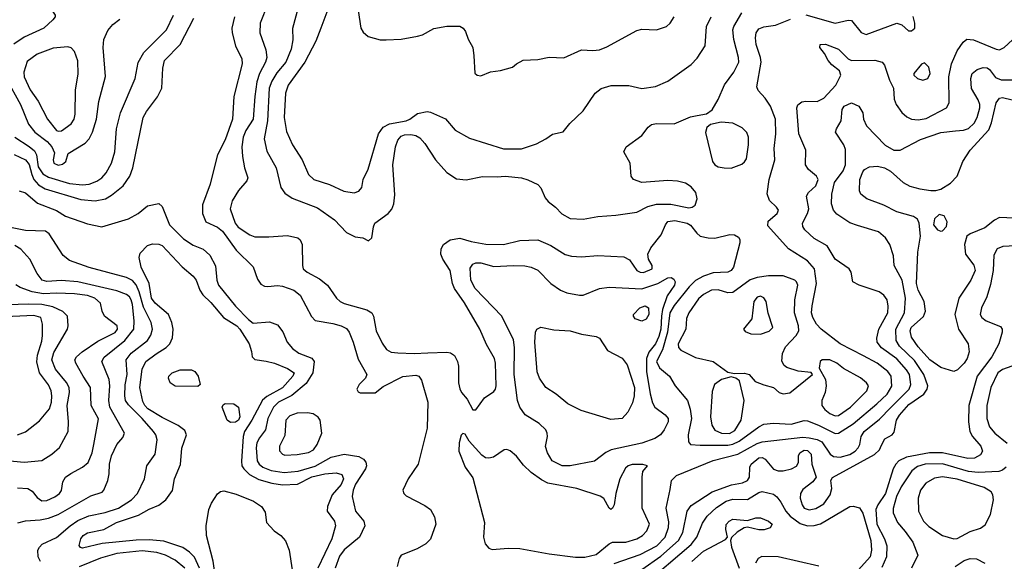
# Model space of a CAD drawing. Extents: x 1173029 to 1307123, y 522559 to 678521.
# Tile 549 of 623: x 1215488 to 1221545, y 656307 to 659637. Entities that reach past the tile are written whole.
import ezdxf

# ---------------------------------------------------------------- set-up
doc = ezdxf.new("R2010")
doc.units = 0

msp = doc.modelspace()

# ---------------------------------------------------------------- linework, layer by layer
at = {"layer": '0CON10XD'}
for points in [[(1215408.7, 659808.7), (1215526, 659806), (1215566.1, 659796.1), (1215588.2, 659778.2), (1215621.4, 659735), (1215686, 659695), (1215705.8, 659665), (1215705.7, 659655), (1215691.4, 659635), (1215637.5, 659585), (1215515, 659528.5), (1215453.1, 659486.9)], [(1217014.6, 659735), (1216967.7, 659615), (1216965.4, 659555), (1217002.1, 659452.1), (1217008.2, 659405), (1217000.3, 659375), (1216962.7, 659305), (1216947.3, 659255), (1216933.9, 659165), (1216925.2, 659025), (1216879.4, 658955), (1216863.5, 658915), (1216854.7, 658855), (1216858.2, 658795), (1216870.8, 658725), (1216892, 658665), (1216885, 658646.7), (1216835, 658586), (1216795, 658524), (1216782.5, 658475), (1216813.1, 658385), (1216831.4, 658361.4), (1216905, 658314.6), (1216935, 658302.9), (1217021.3, 658301.3), (1217135, 658310), (1217198.8, 658295), (1217213.1, 658283.1), (1217225.6, 658255), (1217227.1, 658125), (1217233.1, 658105), (1217257.5, 658085), (1217332.7, 658042.7), (1217380.8, 658005), (1217437.1, 657925), (1217459.2, 657905), (1217485, 657892.7), (1217623.7, 657853.7), (1217654.5, 657834.5), (1217665.6, 657815), (1217680.5, 657725), (1217717.4, 657647.4), (1217745, 657610), (1217773.7, 657593.7), (1217815, 657589.1), (1217915, 657584.6), (1217998.6, 657588.6), (1218115, 657593.1), (1218138.9, 657588.9), (1218163, 657573), (1218182, 657535), (1218187.3, 657507.3), (1218188, 657405), (1218195, 657367.5), (1218206.7, 657345), (1218241.2, 657305), (1218275, 657237.5), (1218295, 657237.5), (1218347.9, 657312.1), (1218405, 657351.9), (1218415, 657366.2), (1218420, 657385), (1218415.4, 657525), (1218408.2, 657555), (1218359.1, 657639.1), (1218318.5, 657735), (1218225, 657895.6), (1218163.2, 657985), (1218151.6, 658015), (1218136.2, 658095), (1218091.1, 658165), (1218078.6, 658195), (1218081.7, 658228.3), (1218095.6, 658254.4), (1218137.2, 658282.8), (1218195, 658293.1), (1218265, 658272.2), (1218355, 658256.7), (1218465, 658254.6), (1218565, 658279.5), (1218675, 658284.4), (1218755, 658249.4), (1218843.7, 658193.7), (1218882.6, 658182.6), (1218945, 658178.5), (1219045, 658186.2), (1219205, 658178.6), (1219239.7, 658159.7), (1219284.4, 658095), (1219305, 658084.1), (1219325, 658082.2), (1219379.2, 658105), (1219380, 658125), (1219355.6, 658165), (1219352.2, 658195), (1219371.5, 658235), (1219435.3, 658314.7), (1219460, 658375), (1219475, 658396.4), (1219517.5, 658402.5), (1219595, 658386.3), (1219615, 658373.5), (1219653.5, 658323.5), (1219675, 658305.6), (1219723.4, 658296.6), (1219765, 658294.5), (1219855.9, 658315.9), (1219885, 658313.8), (1219910.4, 658300.4), (1219918.5, 658285), (1219918.8, 658265), (1219878.8, 658115), (1219865.6, 658095), (1219845, 658084.6), (1219755, 658080.9), (1219695, 658060.6), (1219646.5, 658033.5), (1219606.2, 657993.8), (1219515, 657880), (1219487.8, 657835), (1219473.9, 657715), (1219442.1, 657607.9), (1219406.4, 657535), (1219425, 657495.6), (1219486, 657445), (1219520, 657385), (1219597.3, 657295), (1219613, 657243), (1219621.2, 657185), (1219600.9, 657085), (1219602.5, 657042.5), (1219615.8, 657025.8), (1219675, 657020.4), (1219845, 657020.8), (1219875, 657026.8), (1219914.2, 657045.8), (1220035, 657134.6), (1220065, 657149.6), (1220125, 657157.1), (1220235, 657151.2), (1220315, 657172.2), (1220335, 657170), (1220403.2, 657143.2), (1220505, 657093.6), (1220525, 657095.4), (1220615, 657152.9), (1220762, 657275), (1220824.2, 657335), (1220853.7, 657383.7), (1220848.9, 657445), (1220829.2, 657475), (1220762.5, 657525), (1220679.5, 657569.5), (1220535.6, 657645), (1220419.1, 657735), (1220390.4, 657765), (1220366.4, 657805), (1220359.7, 657835), (1220362.6, 657877.4), (1220390.5, 658015), (1220377.6, 658105), (1220335, 658154.6), (1220217.2, 658227.2), (1220090.3, 658370.3), (1220092.8, 658397.2), (1220147.1, 658445), (1220155.6, 658465), (1220144.3, 658485), (1220101.1, 658525), (1220087, 658567), (1220099.6, 658655), (1220133.8, 658775), (1220130, 658845), (1220138.9, 658935), (1220136.7, 659025)], [(1217208.5, 659735), (1217166.6, 659583.4), (1217167.6, 659512.4), (1217158, 659455), (1217125.3, 659375), (1217070.2, 659309.8), (1217040.3, 659259.7), (1217023, 659215), (1217012, 659015), (1216993.1, 658905), (1217009.2, 658829.2), (1217065.3, 658725.3), (1217095.4, 658605.4), (1217119.4, 658569.4), (1217165, 658539.4), (1217319.3, 658479.3), (1217425, 658407.1), (1217498.8, 658328.8), (1217552.3, 658302.3), (1217600, 658295), (1217635, 658276.7), (1217653.9, 658296.1), (1217664.1, 658364.1), (1217672.9, 658385), (1217755, 658444.3), (1217778.3, 658471.7), (1217789.5, 658505), (1217795, 658560), (1217783.9, 658743.9), (1217799.4, 658855), (1217814.8, 658895.2), (1217835, 658921.5), (1217855, 658929.1), (1217895, 658930), (1217925, 658924.5), (1217949.7, 658909.7), (1217981.1, 658875), (1218046.9, 658775), (1218115, 658697.5), (1218175, 658658.6), (1218235, 658652.2), (1218335, 658672.5), (1218425, 658670), (1218475, 658675.4), (1218575, 658664.5), (1218615, 658652.5), (1218675, 658622.9), (1218693.1, 658603.1), (1218721.7, 658541.7), (1218738.9, 658518.9), (1218783.9, 658483.9), (1218823, 658443), (1218875, 658414.5), (1218955, 658410.5), (1219045, 658427.1), (1219155, 658434.6), (1219285, 658452.5), (1219352.5, 658487.5), (1219405, 658501.8), (1219493.1, 658503.1), (1219605, 658480.3), (1219625.9, 658484.1), (1219644, 658496), (1219655.3, 658534.7), (1219648.1, 658575), (1219619.6, 658609.6), (1219585, 658631.1), (1219535, 658643.2), (1219475, 658647.3), (1219315, 658636.2), (1219264.4, 658655), (1219250, 658675), (1219244.3, 658755), (1219203.8, 658825), (1219218.8, 658855), (1219315, 658925.7), (1219354.5, 658975.5), (1219375, 658991.4), (1219405, 658998.5), (1219515, 658996.9), (1219615, 659038.6), (1219655, 659046.9), (1219713, 659057), (1219747.9, 659082.1), (1219784, 659146), (1219823.6, 659236.4), (1219880.5, 659315), (1219911.8, 659375), (1219910, 659405), (1219882.4, 659515), (1219875.8, 659575), (1219881.4, 659595), (1219930.8, 659679.2)], [(1217401.7, 659748.3), (1217340.5, 659585), (1217310.5, 659505), (1217242.9, 659375), (1217140.8, 659235), (1217123.3, 659185), (1217115.3, 659035), (1217128.8, 658948.8), (1217166.7, 658866.7), (1217225.7, 658775.7), (1217264.7, 658684.7), (1217298, 658655), (1217394, 658624), (1217482.6, 658582.6), (1217545, 658572.5), (1217575, 658582), (1217592, 658605), (1217601.4, 658655), (1217632.2, 658717.8), (1217694.6, 658935), (1217725, 658975.5), (1217763.5, 658996.5), (1217865.8, 659015), (1217888.6, 659025), (1217935, 659060.8), (1217995, 659071.4), (1218015, 659068.6), (1218107, 659027), (1218167.6, 658957.6), (1218255, 658908.6), (1218465, 658843.6), (1218575, 658843.3), (1218666.8, 658873.2), (1218725.7, 658904.3), (1218765, 658933.3), (1218832.3, 658947.7), (1218872.4, 658997.6), (1218955, 659076), (1219029.2, 659185), (1219065, 659214.3), (1219127, 659233), (1219235, 659232.9), (1219315, 659214.4), (1219400, 659225), (1219475, 659258), (1219617.9, 659362.1), (1219655, 659400), (1219704.5, 659475), (1219713.5, 659595), (1219741.4, 659655)], [(1217564.6, 659735), (1217587.1, 659585), (1217600.5, 659560.5), (1217632.5, 659532.5), (1217705, 659513.5), (1217742, 659512), (1217835, 659516.2), (1217935.4, 659534.6), (1217966.1, 659543.9), (1218035, 659581.5), (1218115, 659597.5), (1218195, 659597.5), (1218215.7, 659585), (1218230.6, 659565), (1218247.5, 659517.5), (1218276, 659465), (1218282, 659415), (1218288.3, 659308.3), (1218302.5, 659295), (1218325, 659292), (1218385, 659316.2), (1218445, 659323.8), (1218520, 659345), (1218544.2, 659365.8), (1218585, 659387.1), (1218675, 659392.9), (1218745, 659405.7), (1218835, 659402), (1218945, 659452), (1219015, 659446.9), (1219055, 659451.9), (1219100.3, 659469.7), (1219285, 659571.1), (1219315, 659578.9), (1219405, 659573.3), (1219466.7, 659595), (1219489.2, 659615), (1219514.4, 659655)], [(1215458.8, 658915), (1215547.5, 658857.5), (1215579.7, 658829.7), (1215591.6, 658805), (1215602.7, 658732.7), (1215629.9, 658689.9), (1215665, 658669.6), (1215795, 658630.4), (1215875, 658622.4), (1215915, 658626.3), (1215963.1, 658645), (1215993.5, 658665), (1216019.6, 658695), (1216053.8, 658755), (1216073.9, 658825), (1216084, 658965), (1216108.2, 659065), (1216197.7, 659275), (1216217.3, 659372.7), (1216251.1, 659435), (1216392.3, 659575), (1216435.4, 659665)], [(1220325, 659667.3), (1220505, 659616), (1220585, 659634.5), (1220605, 659631.5), (1220665, 659558.2), (1220695, 659544.6), (1220885, 659615.7), (1220914.4, 659604.4), (1220955, 659568.6), (1220975, 659567.5), (1220994, 659585), (1220995.7, 659615.7), (1220985, 659656.7)], [(1215404.7, 659275), (1215493.2, 659115), (1215543.3, 658995), (1215582.1, 658945), (1215656.9, 658886.9), (1215686.5, 658855), (1215702.8, 658817.2), (1215694.4, 658774.4), (1215698.6, 658755), (1215725, 658743.1), (1215751.7, 658748.3), (1215771.2, 658765), (1215786, 658815), (1215891.5, 658878.5), (1215914.7, 658905.3), (1215936.9, 658945), (1215960.7, 659025), (1215975, 659133.3), (1216016.6, 659286.6), (1216001.8, 659465), (1216005.6, 659515), (1216030, 659570), (1216062, 659608), (1216105, 659639.2)], [(1215455, 658807.3), (1215525, 658775.7), (1215546.7, 658746.7), (1215562, 658685), (1215576, 658655), (1215605, 658622), (1215645, 658596), (1215865, 658531.1), (1215953, 658523), (1216015.2, 658534.8), (1216052.7, 658557.3), (1216123.8, 658616.2), (1216165.8, 658674.2), (1216183.6, 658726.4), (1216248.2, 659035), (1216267.4, 659072.6), (1216335, 659162), (1216363.5, 659215), (1216369.5, 659339.5), (1216378.5, 659385), (1216475.4, 659485), (1216559.6, 659645)], [(1216809.5, 659655), (1216792.5, 659585), (1216795.5, 659555), (1216815.5, 659475), (1216855.3, 659395.3), (1216857.1, 659365), (1216805.4, 659165), (1216796.8, 659025), (1216752.8, 658897.2), (1216704.5, 658805), (1216685.6, 658725.6), (1216660.5, 658625), (1216612, 658498), (1216613.5, 658445), (1216634.3, 658395), (1216705, 658360.4), (1216735, 658337.1), (1216820.4, 658220.4), (1216925, 658117.5), (1216951.3, 658041.3), (1216971.7, 658011.7), (1216995, 657998.6), (1217015, 657995.6), (1217075, 658002.1), (1217105, 657999.2), (1217175, 657973.8), (1217212.7, 657942.7), (1217283.1, 657813.1), (1217305, 657787.5), (1217415, 657769.7), (1217465.8, 657755), (1217497.7, 657737.7), (1217514.5, 657715), (1217540.5, 657655), (1217569.8, 657549.8), (1217623.8, 657455), (1217616.1, 657433.9), (1217577.5, 657395), (1217562.5, 657365), (1217570, 657350), (1217583, 657343), (1217675, 657342.5), (1217725, 657381.2), (1217846.1, 657443.9), (1217925, 657452.2), (1217944.5, 657444.5), (1217960.3, 657420.3), (1217999.4, 657285), (1217995.5, 657125), (1217940, 656905), (1217877.5, 656815), (1217846, 656745), (1217851.2, 656725), (1217865, 656710), (1217981.3, 656651.3), (1218015, 656626), (1218040.3, 656580.3), (1218047.5, 656535), (1218016.1, 656443.9), (1217987.5, 656415), (1217934, 656384), (1217834, 656345), (1217822, 656325), (1217811.2, 656275)], [(1220136.7, 659025), (1220106.8, 659105), (1220074.6, 659155), (1220031.7, 659201.7), (1220023.7, 659223.7), (1220048.8, 659375), (1220045.4, 659405), (1220018.8, 659485), (1220014.5, 659525), (1220018.6, 659555), (1220035, 659580), (1220065, 659591.8), (1220137.9, 659602.1), (1220230.1, 659639.9)], [(1220847.4, 657252.6), (1220959.7, 657365), (1220971.2, 657395), (1220961.7, 657455), (1220944.2, 657485), (1220885, 657551.8), (1220789.2, 657619.2), (1220763.8, 657655), (1220761.9, 657678.1), (1220773.9, 657735), (1220828.4, 657835), (1220831.8, 657875), (1220824.7, 657914.7), (1220804.1, 657944.1), (1220775, 657964.5), (1220653.3, 658005), (1220613.3, 658025), (1220604, 658085), (1220590.8, 658105), (1220505.6, 658165), (1220455, 658246.2), (1220375, 658291.1), (1220318.5, 658345), (1220306.2, 658365), (1220302.9, 658385), (1220335.4, 658445), (1220341.8, 658475), (1220327.7, 658552.3), (1220340, 658575), (1220386.7, 658615), (1220399.5, 658655), (1220390.6, 658675), (1220341.1, 658715), (1220322.2, 658745), (1220323.6, 658835), (1220281.5, 658935), (1220268.6, 659095), (1220275.7, 659114.3), (1220299.1, 659130.9), (1220325, 659136.5), (1220395, 659133.8), (1220435, 659153.3), (1220508.5, 659235), (1220540, 659295), (1220532.2, 659322.2), (1220485, 659358.5), (1220461.9, 659385), (1220438.9, 659428.9), (1220411.2, 659465), (1220413.3, 659485), (1220445, 659485.8), (1220525, 659455.7), (1220585, 659396), (1220605, 659385.8), (1220748.7, 659388.7), (1220793.8, 659375), (1220807.9, 659357.9), (1220839.4, 659265), (1220864.3, 659215), (1220867.8, 659147.8), (1220880, 659115), (1220915.2, 659065.3), (1220945, 659039.6), (1220975.3, 659025.3), (1221015, 659021.3), (1221065, 659029.7), (1221188.9, 659095), (1221205.4, 659125), (1221204.3, 659285), (1221221.2, 659365), (1221254.7, 659445.3), (1221292.1, 659497.9), (1221315, 659516), (1221355, 659513.1), (1221494.3, 659455), (1221515, 659452.1), (1221543.8, 659465), (1221595, 659513.1)], [(1215725, 658951.2), (1215745, 658953.8), (1215805, 658996.9), (1215822.9, 659025), (1215830, 659055), (1215832.1, 659205), (1215848, 659302), (1215845.5, 659384.5), (1215825, 659442), (1215805, 659464.2), (1215785, 659470.6), (1215695, 659460.8), (1215595, 659424.6), (1215535, 659379.4), (1215514.1, 659315), (1215516.7, 659285), (1215552.2, 659205), (1215602.7, 659135), (1215659.6, 659025), (1215715, 658956.4), (1215725, 658951.2)], [(1221045, 659264.4), (1221075, 659275.7), (1221088.8, 659305), (1221081.4, 659345), (1221055, 659371.2), (1221035, 659364), (1220988.1, 659305), (1220988.6, 659295), (1221010.8, 659275), (1221045, 659264.4)], [(1219315, 656257.9), (1219431.5, 656338.5), (1219541.9, 656435), (1219568.4, 656485), (1219594.6, 656615), (1219619.4, 656650.6), (1219748.1, 656735), (1219867.6, 656777.6), (1219935, 656789.4), (1219964.5, 656805), (1219976.8, 656825), (1219980.4, 656885), (1219988, 656905), (1220035, 656944.1), (1220055, 656944.7), (1220074.4, 656934.4), (1220125, 656873.3), (1220155, 656863.4), (1220185, 656864.1), (1220236.2, 656875), (1220267.5, 656892.5), (1220279.4, 656915), (1220280, 656955), (1220287.1, 656975), (1220315, 656990.8), (1220335, 656988.8), (1220358.1, 656965), (1220361.9, 656905), (1220386.9, 656825), (1220366.9, 656795), (1220305, 656748.1), (1220292.5, 656725), (1220290, 656695), (1220301.3, 656655), (1220315, 656634.6), (1220345, 656624.7), (1220385, 656631.3), (1220435, 656660), (1220473.9, 656715), (1220484.5, 656755), (1220477.5, 656805), (1220487.9, 656822.1), (1220745.8, 656964.2), (1220777.3, 656992.7), (1220790.6, 657020.6), (1220810.2, 657059.8), (1220854.6, 657085.4), (1220868.5, 657101.5), (1220882.3, 657175), (1220900.2, 657205), (1220957.8, 657272.2), (1221049.2, 657335), (1221071.5, 657365), (1221074.6, 657385), (1221051.1, 657455), (1220992.5, 657542.5), (1220900.3, 657630.3), (1220879.8, 657665), (1220877, 657735), (1220931.6, 657835), (1220936.5, 657925), (1220916, 658036), (1220868.6, 658125), (1220864.3, 658185), (1220840.6, 658255), (1220815, 658295.8), (1220772, 658332), (1220642, 658372), (1220595, 658387.3), (1220515, 658441.2), (1220494.6, 658465), (1220482.5, 658505), (1220484.2, 658565), (1220501.1, 658635), (1220553, 658707), (1220568.1, 658745), (1220568.3, 658838.3), (1220557.1, 658867.1), (1220507.5, 658945), (1220512, 658965), (1220541.4, 659015), (1220548.1, 659085), (1220560.8, 659105), (1220605, 659125.4), (1220650, 659105), (1220674.2, 659065), (1220679.2, 659025), (1220698, 658985), (1220812.9, 658865), (1220865, 658834.6), (1220905, 658835.5), (1221029.4, 658900.6), (1221155, 658943.8), (1221245, 658953.8), (1221295, 658957.7), (1221325, 658966.8), (1221360.3, 658999.7), (1221378.1, 659035), (1221394.6, 659095), (1221394.6, 659115), (1221384.7, 659144.7), (1221344, 659214), (1221339.5, 659275), (1221347.8, 659305), (1221378.9, 659331.1), (1221415, 659342.9), (1221440.5, 659340.5), (1221455, 659330), (1221491.1, 659281.1), (1221525, 659266.2), (1221695, 659267.1)], [(1221235, 657473.6), (1221155, 657498), (1221087.1, 657545), (1221014.7, 657625), (1220974.8, 657684.8), (1220966.7, 657725), (1220972, 657745), (1221048, 657812), (1221059.5, 657845), (1221051.5, 657905), (1221016.1, 657975), (1221005.2, 658015), (1221012.8, 658207.2), (1221028.9, 658305), (1221022.5, 658385), (1221010.4, 658410.4), (1220986.8, 658426.8), (1220885, 658455.4), (1220805, 658496.6), (1220699.2, 658535), (1220662.2, 658565), (1220653.6, 658585), (1220657.1, 658655), (1220675, 658700.8), (1220685.8, 658715), (1220715, 658732.2), (1220765, 658735.4), (1220808.8, 658725), (1220845, 658705.5), (1220922.5, 658635), (1220965, 658613.8), (1221025, 658596.2), (1221092.4, 658587.6), (1221125, 658586.9), (1221155.3, 658594.7), (1221215, 658631.9), (1221255.4, 658674.6), (1221290.9, 658765), (1221336.1, 658835), (1221449.8, 658960.2), (1221467.3, 659002.7), (1221494.2, 659125.8), (1221515, 659153.9), (1221535, 659157.6), (1221593.4, 659143.4)], [(1219865, 658724.8), (1219931.1, 658748.9), (1219947.8, 658762.2), (1219958.7, 658781.3), (1219972.6, 658867.4), (1219970.8, 658915), (1219962.2, 658942.2), (1219931.8, 658971.8), (1219875, 659000.4), (1219803, 659007), (1219738.2, 658991.8), (1219715.5, 658974.5), (1219707.3, 658942.7), (1219749.2, 658765), (1219763.5, 658745), (1219785, 658732.9), (1219822.5, 658725), (1219865, 658724.8)], [(1215485, 658585.4), (1215525, 658572.7), (1215598.7, 658508.7), (1215715, 658463.3), (1215769.8, 658429.8), (1215905, 658382.2), (1215993, 658363), (1216156.7, 658413.3), (1216218.1, 658445), (1216275, 658492.9), (1216345, 658507.5), (1216365, 658487.5), (1216409.5, 658375), (1216495, 658288.8), (1216555, 658250.7), (1216616.4, 658226.4), (1216658.2, 658188.2), (1216692.6, 658122.6), (1216700.7, 658035), (1216711.1, 658005), (1216815, 657876.2), (1216895, 657794.7), (1216925, 657772), (1217025, 657780), (1217075, 657760), (1217107.6, 657717.6), (1217133.8, 657655), (1217165.7, 657615.7), (1217205, 657586.8), (1217285, 657555.6), (1217300.6, 657535), (1217290.8, 657465), (1217250.2, 657399.8), (1217163.4, 657326.6), (1217080.3, 657285), (1217049.8, 657255), (1217014.2, 657185), (1217000.8, 657115), (1216963.6, 657066.4), (1216947.3, 657035), (1216942.1, 657005), (1216949.1, 656925), (1216961.3, 656905), (1216985, 656885.2), (1217035.4, 656865.4), (1217115, 656853.8), (1217202.1, 656862.1), (1217305, 656891.6), (1217405, 656946.7), (1217485, 656965.7), (1217575, 656951.8), (1217603.1, 656935), (1217616.7, 656916.7), (1217620.9, 656895), (1217616.4, 656875), (1217555, 656781.5), (1217539.6, 656745), (1217534.3, 656705), (1217553.3, 656615), (1217604.4, 656554.4), (1217612, 656525), (1217578.6, 656455), (1217485, 656378.8), (1217455, 656338.2), (1217428.3, 656265)], [(1221155, 658336.9), (1221165, 658339.4), (1221190.6, 658365), (1221194.4, 658395), (1221175, 658430.8), (1221145, 658440), (1221115, 658413.3), (1221110.5, 658375), (1221134.6, 658344.6), (1221155, 658336.9)], [(1221605, 658416.6), (1221515, 658419.8), (1221484.7, 658405), (1221425, 658356.9), (1221335, 658320.6), (1221314.3, 658305), (1221301.1, 658255), (1221305.5, 658195.5), (1221357.4, 658127.4), (1221366, 658095), (1221340, 658035), (1221264.7, 657925.3), (1221240.5, 657825), (1221263.8, 657735), (1221322.7, 657645), (1221328.2, 657595), (1221317.1, 657555), (1221298.8, 657525), (1221256.6, 657483.4), (1221235, 657473.6)], [(1215615.9, 656305.9), (1215601.8, 656335), (1215600.5, 656375), (1215609.4, 656395), (1215627.4, 656412.6), (1215715, 656453.8), (1215797.9, 656525), (1215845, 656557.4), (1215913.5, 656586.5), (1216015, 656606.6), (1216095.6, 656635), (1216176.5, 656685), (1216213.1, 656725), (1216255.6, 656815), (1216270, 656895), (1216321.8, 656965), (1216333.8, 657055), (1216325.4, 657085), (1216311.5, 657105), (1216242.5, 657185), (1216158.5, 657268.5), (1216140, 657295), (1216134.7, 657324.7), (1216137.5, 657392.5), (1216148.7, 657455), (1216143.6, 657545), (1216174.2, 657585.8), (1216273.9, 657665), (1216295, 657698.1), (1216306.2, 657735), (1216296.2, 657776.2), (1216249.5, 657869.5), (1216223.8, 657963.8), (1216205, 658007.5), (1216182.7, 658032.7), (1216145, 658052.9), (1215915, 658113.1), (1215795, 658156.9), (1215756.3, 658186.3), (1215669.5, 658319.5), (1215646.8, 658336.8), (1215525, 658341.2), (1215442.6, 658357.4)], [(1215477.1, 656542.9), (1215525, 656555.3), (1215615, 656561.8), (1215665, 656571.8), (1215725, 656594.7), (1215925, 656710), (1215995, 656733.1), (1216006.9, 656745), (1216031.5, 656805), (1216039.1, 656845), (1216040.4, 656905), (1216053.8, 656955), (1216085.4, 657024.6), (1216122.1, 657067.9), (1216132, 657095), (1216042.7, 657255), (1216036.5, 657295), (1216043.7, 657385), (1216038.9, 657425), (1215993.9, 657535), (1216008.5, 657561.5), (1216135.7, 657664.3), (1216189.7, 657735), (1216193.2, 657785), (1216181.9, 657885), (1216174.7, 657915), (1216163.4, 657933.4), (1216145, 657948.1), (1216085, 657969.1), (1215845, 658024.8), (1215745, 658033.5), (1215655, 658026.5), (1215625.7, 658035.7), (1215596, 658076), (1215550, 658165), (1215495.7, 658225.7), (1215458.7, 658248.7)], [(1216593.8, 656265), (1216563.3, 656333.3), (1216533.5, 656363.5), (1216491.6, 656391.6), (1216375, 656430.4), (1216285, 656439.4), (1216205, 656438), (1215995, 656416.6), (1215875, 656388.6), (1215861.4, 656391.4), (1215854.1, 656404.1), (1215864.5, 656445), (1215878.2, 656465), (1215905, 656481.6), (1216006.4, 656503.6), (1216083.1, 656545), (1216219.3, 656590.7), (1216285, 656627.9), (1216345, 656652.5), (1216387.8, 656685), (1216427.6, 656742.4), (1216439.6, 656815), (1216477.6, 656902.4), (1216486.2, 657003.8), (1216514.4, 657085), (1216505, 657110.8), (1216463, 657143), (1216365, 657190.6), (1216277.2, 657245), (1216257.6, 657265), (1216245, 657290), (1216226.7, 657375), (1216242.1, 657487.9), (1216264.1, 657535.9), (1216327.3, 657582.7), (1216388.6, 657621.4), (1216411.8, 657645), (1216428.1, 657681.9), (1216432.1, 657735), (1216424.6, 657775), (1216402.7, 657825), (1216321.8, 657895), (1216299.7, 657925), (1216284.2, 658015), (1216234.7, 658115), (1216223.5, 658175), (1216229.1, 658200.9), (1216275, 658249.2), (1216305, 658259.4), (1216345, 658257.8), (1216365, 658247.8), (1216487.7, 658117.7), (1216555, 658060.5), (1216573.3, 658035), (1216596.7, 657975), (1216615.5, 657945), (1216665, 657897.3), (1216742.3, 657805), (1216824.2, 657754.2), (1216843.5, 657735), (1216900, 657645), (1216913.3, 657596.7), (1216918, 657565), (1216935, 657548), (1217005, 657538.5), (1217055, 657524.5), (1217135, 657491.8), (1217176.5, 657465), (1217168.5, 657445), (1217105, 657373.5), (1217008.8, 657321.2), (1216982.2, 657297.8), (1216917.3, 657175), (1216871.3, 657105), (1216862.1, 657075), (1216852.3, 656922.3), (1216855.3, 656895), (1216866.2, 656876.2), (1216901.9, 656841.9), (1216960.4, 656810.4), (1217038.6, 656788.6), (1217105, 656777.6), (1217197.8, 656782.2), (1217285, 656825.9), (1217365.7, 656845.7), (1217435, 656851.8), (1217470.8, 656840.8), (1217480.9, 656815), (1217465, 656778.9), (1217410, 656715), (1217381.9, 656645), (1217380, 656615), (1217424.2, 656555), (1217430.6, 656525), (1217409.4, 656445), (1217323.2, 656265)], [(1221615, 658247), (1221536.8, 658243.2), (1221502.1, 658227.9), (1221479.9, 658190.1), (1221477.7, 658095), (1221460.8, 658009.3), (1221437.5, 657932.5), (1221404.6, 657865), (1221397.3, 657825), (1221407.8, 657805), (1221434.3, 657785), (1221520.9, 657750.9), (1221531.8, 657735), (1221532.7, 657715), (1221511.8, 657645), (1221468.9, 657565), (1221378.1, 657445), (1221327.6, 657265), (1221325.9, 657165), (1221333.9, 657105), (1221348.9, 657075), (1221400, 657015), (1221410.4, 656985), (1221399.1, 656960.9), (1221361.7, 656941.7), (1221321.6, 656938.4), (1221165, 656973.8), (1221085, 656974.5), (1220943.3, 656946.7), (1220895.9, 656924.1), (1220877.3, 656905), (1220860.8, 656875), (1220815, 656724.6), (1220767.3, 656655), (1220754.8, 656625), (1220762, 656535), (1220808.2, 656445), (1220822.4, 656402.4), (1220820.8, 656335), (1220790.9, 656269.1)], [(1218875, 656893.8), (1218825, 656893.8), (1218764.2, 656925), (1218735.7, 656975), (1218723.4, 657013.4), (1218734.2, 657075), (1218734, 657095), (1218724, 657115), (1218683.8, 657155), (1218598, 657208), (1218565, 657254), (1218550.7, 657295), (1218529.8, 657455), (1218531.9, 657621.9), (1218525, 657668.8), (1218453.3, 657815), (1218290, 657985), (1218263.7, 658035), (1218259.8, 658110.2), (1218275, 658133.5), (1218295, 658142.5), (1218325, 658141.6), (1218405, 658118.5), (1218526.6, 658126.6), (1218595, 658123.8), (1218635, 658116.2), (1218675, 658097.5), (1218756, 658016), (1218815, 657973.5), (1218855, 657958.1), (1218933, 657943), (1218955, 657944.3), (1219055, 657984.3), (1219115, 657993.1), (1219315, 657982.2), (1219414.1, 658015.9), (1219475, 658049.2), (1219495, 658050.9), (1219512.2, 658042.2), (1219520.6, 658025), (1219516.7, 658005), (1219471.2, 657938.8), (1219443.5, 657855), (1219435.6, 657815), (1219432.6, 657735), (1219419.9, 657689.9), (1219398.9, 657645), (1219357.6, 657592.4), (1219343.9, 657555), (1219343.5, 657473.5), (1219367.1, 657337.1), (1219381.2, 657281.2), (1219394.8, 657254.8), (1219458.3, 657208.3), (1219478.2, 657185), (1219477.1, 657165), (1219453.8, 657115), (1219429.6, 657085), (1219395, 657061.4), (1219315, 657034.2), (1219127.4, 656992.6), (1219093.9, 656976.1), (1219025, 656921.9), (1218875, 656893.8)], [(1220185, 657337.5), (1220225, 657342.5), (1220366.2, 657455), (1220357.5, 657467.5), (1220276.9, 657476.9), (1220208.3, 657498.3), (1220190.7, 657510.7), (1220176.8, 657536.8), (1220181.5, 657585), (1220198.2, 657625), (1220265.2, 657694.8), (1220280.3, 657725), (1220278.8, 657755), (1220254.7, 657835), (1220255.9, 657915), (1220274.4, 658005), (1220266.9, 658025), (1220255.7, 658035), (1220185, 658062), (1220095, 658062.6), (1220025, 658051.9), (1219981.8, 658038.2), (1219875, 657959.1), (1219845, 657958.6), (1219785, 657976.8), (1219745, 657973.2), (1219695, 657947.8), (1219665, 657921.5), (1219603.8, 657835), (1219590.5, 657800.5), (1219586.4, 657735), (1219539.5, 657645), (1219541.4, 657621.4), (1219555.8, 657605), (1219645, 657559.5), (1219755, 657535.7), (1219845, 657470), (1219885, 657461.2), (1219946.1, 657463.9), (1219975, 657455.8), (1220012.5, 657412.5), (1220065, 657391.2), (1220125, 657376.7), (1220160, 657345), (1220185, 657337.5)], [(1215475, 656759.2), (1215538.8, 656755), (1215565, 656739.5), (1215595, 656698.9), (1215625, 656679.2), (1215655, 656680.9), (1215705, 656703.1), (1215733.3, 656725), (1215745, 656742), (1215753.5, 656795), (1215769.5, 656825), (1215801.9, 656848.1), (1215875.6, 656885), (1215908.8, 656915), (1215934.7, 656975), (1215945.2, 657024.8), (1215972.4, 657182.4), (1215927.5, 657265), (1215923.3, 657376.7), (1215877.8, 657445), (1215832.7, 657525), (1215827.8, 657545), (1215837.8, 657565), (1215872.2, 657595), (1215969.9, 657660.1), (1216075, 657714.1), (1216090.3, 657735), (1216087.3, 657755), (1216010.5, 657815), (1215996.4, 657845), (1215985.5, 657895), (1215950.5, 657925), (1215905, 657940.4), (1215825, 657951.7), (1215715.5, 657955.5), (1215635, 657951), (1215564.5, 657964.5), (1215491.2, 657991.2), (1215465, 658006.9)], [(1220045, 657704), (1220097.8, 657722.2), (1220121.4, 657745), (1220092.6, 657832.6), (1220080.4, 657905), (1220065, 657927.8), (1220045, 657937.9), (1220025, 657930.5), (1220005.4, 657905), (1219991.3, 657798.7), (1219940, 657735), (1219950.3, 657720.3), (1219985, 657705.5), (1220045, 657704)], [(1215275, 656938.7), (1215515, 656917.1), (1215625, 656926.7), (1215685.7, 656965), (1215733.7, 657006.3), (1215785.5, 657104.5), (1215789.2, 657165), (1215779.3, 657265), (1215793.7, 657345), (1215792.5, 657375), (1215776.6, 657406.6), (1215708.2, 657488.2), (1215686, 657545), (1215698.1, 657591.9), (1215781.4, 657735), (1215787.1, 657755), (1215782.9, 657815), (1215753.4, 657843.4), (1215692.3, 657872.3), (1215625, 657885.8), (1215541, 657889), (1215355, 657882)], [(1219315, 657783.3), (1219275, 657797.5), (1219263.4, 657813.4), (1219264.3, 657825), (1219302.5, 657865), (1219336.8, 657876.8), (1219355.9, 657865.9), (1219357.5, 657825), (1219341.4, 657795), (1219315, 657783.3)], [(1215475, 657083.8), (1215525, 657103.5), (1215609.9, 657170.1), (1215671.8, 657245), (1215684.1, 657285), (1215686.6, 657325), (1215682.2, 657355), (1215665, 657391.8), (1215610.9, 657465), (1215594.2, 657534.2), (1215598.4, 657575), (1215625, 657661.2), (1215629.6, 657695), (1215627.9, 657765), (1215617.5, 657805), (1215575, 657817.5), (1215355, 657807.8)], [(1219125, 657180), (1218942, 657235), (1218860, 657275), (1218787.5, 657335), (1218725.7, 657375), (1218685, 657434), (1218671.1, 657471.1), (1218657.1, 657655), (1218662.2, 657715), (1218670, 657735), (1218695, 657747.1), (1218775, 657729.4), (1218875, 657724.4), (1218945, 657703.5), (1219035, 657689.5), (1219055, 657678.1), (1219105, 657602.9), (1219195.4, 657555.4), (1219225.3, 657515.3), (1219270.4, 657375), (1219269.2, 657325), (1219258.4, 657281.6), (1219230, 657225), (1219195, 657184.3), (1219125, 657180)], [(1220505, 657202.4), (1220525, 657203.6), (1220599.6, 657255), (1220700.5, 657355), (1220710.5, 657385), (1220696.9, 657405), (1220660, 657435), (1220555, 657493.3), (1220515, 657525.6), (1220472.5, 657545), (1220425, 657546), (1220412, 657535), (1220406.7, 657495), (1220444.6, 657424.6), (1220449.3, 657385), (1220442.7, 657345), (1220421.8, 657295), (1220423.2, 657265), (1220440.5, 657240.5), (1220472.5, 657215), (1220505, 657202.4)], [(1216585, 657382.5), (1216445, 657383.8), (1216413.3, 657405), (1216403.9, 657433.9), (1216406.7, 657445), (1216426.7, 657465), (1216475, 657484.3), (1216545, 657484), (1216565, 657473.8), (1216586, 657445), (1216597.5, 657395), (1216585, 657382.5)], [(1221643.8, 657526.2), (1221535, 657486.5), (1221504.7, 657465), (1221461.9, 657375), (1221437.2, 657265), (1221436.8, 657185), (1221455, 657134.2), (1221487.5, 657095), (1221562.8, 657032.8)], [(1219855, 657093.9), (1219887.7, 657112.3), (1219925.8, 657175), (1219944.4, 657295), (1219916.1, 657416.1), (1219893.9, 657433.9), (1219865, 657441.2), (1219805, 657424.2), (1219763.1, 657395), (1219748, 657352), (1219738.4, 657195), (1219746.8, 657145), (1219765, 657113.5), (1219805, 657094.3), (1219855, 657093.9)], [(1216785, 657161.1), (1216764.3, 657175), (1216734, 657255), (1216740, 657270), (1216752.3, 657277.7), (1216805, 657276), (1216834.4, 657254.4), (1216842.5, 657195), (1216835, 657175.6), (1216815, 657162.3), (1216785, 657161.1)], [(1219145, 656293.4), (1219305, 656349.8), (1219407, 656403), (1219458.8, 656455), (1219478.8, 656515), (1219481, 656551), (1219464.1, 656635), (1219488.9, 656748.9), (1219497.5, 656805), (1219529.4, 656835), (1219755, 656926.4), (1219905, 656965.2), (1220025, 657032), (1220055, 657042.2), (1220305, 657069.7), (1220345, 657066.9), (1220395, 657056.9), (1220422.1, 657042.1), (1220475, 656966.3), (1220495, 656951.3), (1220535, 656947.2), (1220595, 656964.8), (1220628, 656985), (1220647.2, 657005), (1220657.3, 657025), (1220664.7, 657075), (1220682.2, 657105), (1220778.2, 657181.8), (1220847.4, 657252.6)], [(1217119.1, 656959.1), (1217195, 656964.6), (1217265, 656975.5), (1217295, 656992.7), (1217317.8, 657025), (1217346.2, 657095), (1217336.2, 657175), (1217324.2, 657194.2), (1217292.9, 657212.9), (1217259.3, 657219.3), (1217195, 657218), (1217149.4, 657200.6), (1217125.5, 657175), (1217118.8, 657081.2), (1217085.6, 657015), (1217085.6, 656985.6), (1217104, 656965), (1217119.1, 656959.1)], [(1218907.1, 656332.9), (1218965, 656333.8), (1219035, 656349.6), (1219115, 656415.5), (1219134.7, 656425.3), (1219217.5, 656425), (1219284.2, 656445), (1219318.9, 656465), (1219345.5, 656495), (1219361.8, 656535), (1219318.5, 656635), (1219316.7, 656825), (1219320.6, 656859.4), (1219350, 656895), (1219321.7, 656901.7), (1219255, 656901.5), (1219232, 656895), (1219215, 656880.8), (1219180, 656815), (1219155.5, 656725), (1219144.3, 656655), (1219135, 656633.3), (1219125, 656626.2), (1219115, 656633.8), (1219082.4, 656692.4), (1219058.5, 656708.5), (1218915, 656753.9), (1218737.7, 656787.7), (1218697.4, 656807.4), (1218635, 656853.3), (1218587.6, 656897.6), (1218545, 656954), (1218505, 656987.1), (1218485, 656994.4), (1218467.6, 656992.4), (1218403, 656947), (1218375, 656940.8), (1218354.2, 656944.2), (1218330.3, 656960.3), (1218252.5, 657045), (1218229.3, 657089.3), (1218215, 657092.5), (1218205, 657082.5), (1218190.8, 657035), (1218190, 656985), (1218228.8, 656885), (1218275, 656820), (1218347.5, 656545), (1218342.2, 656455), (1218352.5, 656415), (1218375, 656387.5), (1218395, 656378.9), (1218492.9, 656387.1), (1218565, 656385.3), (1218745, 656353.6), (1218907.1, 656332.9)], [(1221556.4, 656885), (1221535, 656867.5), (1221511.3, 656858.7), (1221385, 656852.7), (1221325, 656860.2), (1221165, 656907.3), (1221058, 656905), (1221010.9, 656889.1), (1220976.1, 656863.9), (1220910, 656765), (1220881.9, 656705), (1220862.1, 656632.1), (1220862.3, 656605), (1220887.9, 656545), (1220935, 656491.5), (1220981.9, 656425), (1221012.5, 656345), (1220973.3, 656265)], [(1221235, 656444.7), (1221255, 656448), (1221335, 656491.1), (1221398.5, 656511.5), (1221428.3, 656531.7), (1221460.4, 656595), (1221477.9, 656685), (1221475.5, 656715), (1221464.4, 656735), (1221421.8, 656761.8), (1221255, 656813), (1221165, 656826.2), (1221115, 656819.4), (1221061.7, 656788.3), (1221030.4, 656745), (1221014.6, 656694.6), (1221016.8, 656615), (1221047.7, 656555), (1221080.7, 656520.7), (1221165, 656466.1), (1221235, 656444.7)], [(1216697.3, 656177.3), (1216678.1, 656308.1), (1216636.9, 656465), (1216635.8, 656525.8), (1216651.1, 656625), (1216668.1, 656665), (1216705, 656721.2), (1216723.2, 656736.8), (1216745, 656740.8), (1216820.3, 656720.3), (1216926.8, 656676.8), (1216976.7, 656645), (1216999.3, 656609.3), (1217006.7, 656545), (1217053.3, 656495), (1217095, 656466), (1217122.8, 656432.8), (1217146.2, 656375), (1217163.8, 656255)], [(1219325, 656160.7), (1219619.2, 656410.8), (1219654.2, 656455), (1219687.9, 656542.1), (1219717.3, 656585), (1219775, 656638.1), (1219835, 656676.2), (1219875, 656688.9), (1219965, 656687.1), (1220035, 656730.4), (1220055, 656736.8), (1220125, 656719.6), (1220145, 656704.5), (1220170.6, 656670.6), (1220200.3, 656615), (1220228, 656585), (1220289.7, 656539.7), (1220335, 656525.7), (1220375, 656526.8), (1220415, 656537.4), (1220595, 656643.5), (1220615, 656647.1), (1220655, 656636.2), (1220675, 656603.8), (1220723.6, 656435), (1220729, 656375), (1220719.1, 656335), (1220630.3, 656235)], [(1219623.5, 656306.5), (1219695, 656369.7), (1219829.2, 656440.8), (1219842.5, 656455), (1219832.1, 656502.1), (1219835, 656533.3), (1219852.9, 656555), (1219875, 656565.5), (1219965, 656558.5), (1220017.5, 656575), (1220045, 656575.6), (1220093.8, 656555), (1220117.5, 656535), (1220105, 656513.8), (1220068.9, 656501.1), (1220035, 656501.5), (1219965, 656516.9), (1219945, 656513.1), (1219902.8, 656487.2), (1219866.2, 656453.8), (1219860, 656435), (1219867.8, 656395), (1219913.8, 656265)], [(1216504.7, 656265), (1216445, 656313.5), (1216385, 656345.7), (1216331.3, 656361.3), (1216241.1, 656371.1), (1216084.9, 656355.1), (1215985, 656327.4), (1215855, 656274.3)], [(1220405, 656277.6), (1220155, 656334.7), (1220053.1, 656336.9), (1220030.6, 656325), (1220014.7, 656295.3)], [(1221243.7, 656276.3), (1221298, 656312), (1221334.4, 656325.6), (1221375, 656321.9), (1221425, 656295.7)]]:
    msp.add_lwpolyline(points, dxfattribs=at)

doc.saveas('drawing.dxf')
